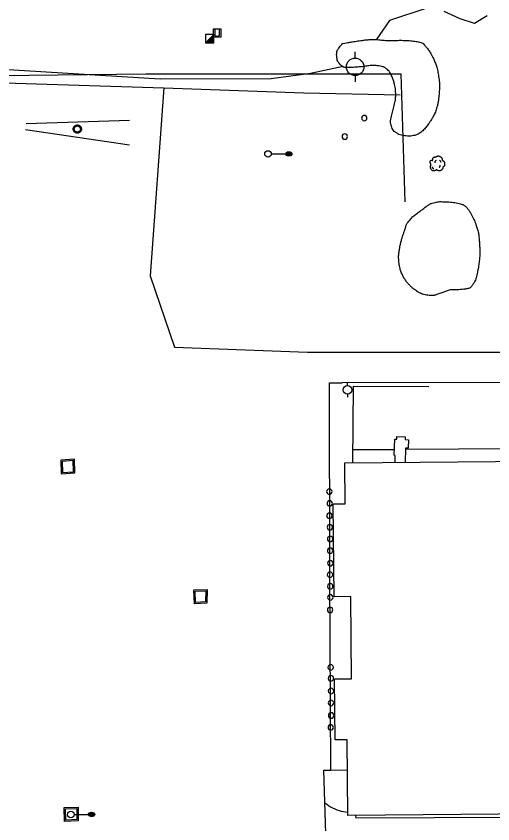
# Model space of a CAD drawing. Extents: x 2145380 to 2157287, y 139568 to 149130.
# Drawn here: x 2151063.6 to 2151281.9, y 146988.5 to 147358.5 of the extents above; entities that cross this region are included whole.
import ezdxf

# ---------------------------------------------------------------- set-up
doc = ezdxf.new("R2010")
doc.units = 0
for name, color, linetype in [('TOPO_Asphalt', 7, 'Continuous'), ('TOPO_Building', 7, 'Continuous'), ('TOPO_Concrete', 7, 'Continuous'), ('TOPO_Curb Back', 7, 'Continuous'), ('TOPO_Dirt Grav', 7, 'Continuous'), ('TOPO_Fence', 7, 'Continuous'), ('TOPO_Light Pole', 7, 'Continuous'), ('TOPO_Misc', 7, 'Continuous'), ('TOPO_Misc Line', 7, 'Continuous'), ('TOPO_Power Pole', 7, 'Continuous'), ('TOPO_Sidewalk', 7, 'Continuous'), ('TOPO_Sign', 7, 'Continuous'), ('TOPO_Tree', 7, 'Continuous'), ('TOPO_Tree Line', 7, 'Continuous')]:
    doc.layers.add(name, color=color, linetype=linetype)

# ---------------------------------------------------------------- blocks, each defined once
blk = doc.blocks.new('LP')
at = {"layer": 'TOPO_Light Pole'}
blk.add_line((3.81, 0), (20.32, 0), dxfattribs=at)
for points in [[(20.32, 0), (27.94, 0)], [(20.32, 0), (23.5, 0)], [(20.83, 1.27), (27.43, 1.27)], [(20.83, 1.27), (23.5, 1.27)], [(23.71, 1.27), (27.43, 1.27)], [(23.71, 0), (27.94, 0)], [(20.83, -1.27), (27.43, -1.27)], [(20.83, -1.27), (23.5, -1.27)], [(23.71, -1.27), (27.43, -1.27)]]:
    blk.add_lwpolyline(points, dxfattribs=at)
blk.add_circle((0, 0), 3.81, dxfattribs=at)
blk.add_ellipse((24.13, 0), major_axis=(3.81, 0), ratio=0.666667, dxfattribs=at)
blk = doc.blocks.new('POST')
at = {"layer": 'TOPO_Misc'}
for start, end in [(89.99996, 180.00004), (179.99996, 270.00004), (359.99996, 90.00004), (269.99996, 0.00004)]:
    blk.add_arc((-0.01, 0.03), 3.16, start, end, dxfattribs=at)
blk = doc.blocks.new('POWPOL')
at = {"layer": 'TOPO_Power Pole'}
for p, q in [((0, 10.16), (0, 17.34)), ((0, -10.16), (0, -17.34))]:
    blk.add_line(p, q, dxfattribs=at)
blk.add_circle((0, 0), 10.16, dxfattribs=at)
blk = doc.blocks.new('TREE')
at = {"layer": 'TOPO_Tree'}
for points in [[(-3.5, 17.6), (-3.1, 18.3), (-2.6, 18.8), (-1.9, 19.2), (-1, 19.7), (-0.2, 20), (0.7, 20.2), (1.6, 20.5), (2.5, 20.8), (3.4, 20.8), (4.1, 20.7), (4.8, 20.5), (5.5, 20.2), (6.4, 19.9), (7.3, 19.7), (8.2, 19.2), (9.4, 18.4), (10, 17.2), (10.8, 16), (11.2, 15.3), (11.6, 14.6), (11.9, 13.9), (12.2, 13.1), (11.4, 12), (11.9, 11.2), (12, 11), (12.2, 10.9), (12.4, 10.7), (12.9, 10.4), (13.5, 10), (14, 9.7), (14.7, 9.2), (15.4, 8.7), (16.1, 8.1), (16.7, 7.5), (16.9, 6.7), (17.1, 6), (17.6, 4.4), (17.7, 2.8), (17.7, 1.2), (17.7, -0.2), (17.8, -2.2), (16.6, -3), (15.5, -3.8), (14.3, -4.6), (13.2, -5.3)], [(-14.1, -0.4), (-14.2, 0.5), (-14.4, 1.4), (-14.6, 2.3), (-14.8, 3.2), (-15.5, 4), (-15.7, 4.9), (-15.8, 5.6), (-15.7, 6.3), (-15.7, 7), (-15.6, 7.9), (-15.7, 8.8), (-15.1, 9.7), (-14.6, 10.4), (-13.8, 10.5), (-13, 10.7), (-12.2, 11), (-11.1, 10), (-10.4, 10.7), (-9.4, 11.7), (-10.3, 13.3), (-9.8, 14.4), (-9.6, 15.1), (-9.3, 15.9), (-8.8, 16.5), (-8.2, 17.3), (-7.5, 17.7), (-6.7, 18.1), (-6.1, 18.4), (-5.6, 18.6), (-5.1, 18.7), (-4.5, 18.7), (-4, 18.5), (-3.5, 18.1)], [(13.2, -5.3), (13.3, -5.8), (13.4, -6.3), (13.4, -6.7), (13.8, -8.5), (12.2, -10), (10.8, -11.5), (10, -12.3), (9.1, -12.8), (8.2, -13.1), (6, -13.8), (3.3, -13.6), (1.3, -13.1), (0.5, -12.9), (-0.1, -11.4), (-0.8, -11.5), (-2, -11.6), (-3.3, -12.8), (-4.5, -13.1), (-6.1, -13.5), (-7.8, -14), (-9.3, -13.6), (-11.4, -13.1), (-12.8, -11.4), (-14.1, -9.4), (-15.3, -7.3), (-15.6, -5.1), (-15.1, -3), (-14.9, -1.9), (-13.9, -0.8), (-13.5, 0.1)], [(-4.2, 5.1), (-4.5, 6.1), (-4.3, 7.2), (-3.8, 8.2), (-3.3, 9.3), (-2.7, 10.3), (-1.6, 11)], [(5.9, 11.2), (6.5, 10.7), (7, 10.2), (7.4, 9.5), (7.9, 8.6), (8.3, 7.6), (8.5, 6.6)], [(-11.4, -4.5), (-11.5, -5.4), (-11, -6.3), (-10.1, -7.2), (-9.3, -8), (-8.5, -8.3), (-7.7, -8.1)], [(4.8, -6.3), (5.7, -5.7), (6.3, -4.9), (6.8, -3.9), (7.4, -2.8), (7.6, -1.7), (7.5, -0.6)]]:
    blk.add_open_spline(points, degree=3, dxfattribs=at)

msp = doc.modelspace()

# ---------------------------------------------------------------- linework, layer by layer
at = {"layer": 'TOPO_Asphalt'}
for points in [[(2151006.27, 147237.11), (2151019.8, 147232.28), (2151035.84, 147229.14), (2151037.81, 147239.34), (2151029.86, 147246.74), (2151028.95, 147251.58), (2151029.27, 147289.66), (2151033.95, 147328.73), (2151131.17, 147325.61), (2151125.04, 147239.45), (2151136.04, 147206.84), (2151196.95, 147204.51), (2151373.38, 147204.54), (2151373.14, 147190.75), (2151212.92, 147190.43)], [(2151007.26, 147202.82), (2151013.49, 147201.75), (2151017.45, 147197.83), (2151027.14, 147194.06), (2151021.54, 147178.62), (2151018.56, 147143.46), (2151017.95, 147105.88), (2151017.5, 147049.29), (2151018.15, 146997.6), (2151018.94, 146975.35), (2151019.5, 146964.7), (2151020.14, 146953.42), (2151064.26, 146954.67), (2151108.27, 146957.52), (2151135.16, 146961.32), (2151160.31, 146967.35), (2151181.02, 146973.11), (2151201.45, 146974.43), (2151205.64, 146974.31), (2151204.56, 147013.05), (2151207.69, 147013.1), (2151207.24, 147102.83)], [(2151207.24, 147102.72), (2151207.16, 147190.43), (2151212.92, 147190.43)]]:
    msp.add_lwpolyline(points, dxfattribs=at)
at = {"layer": 'TOPO_Building'}
msp.add_lwpolyline([(2151388.01, 146993.79), (2151215.54, 146992.26), (2151215.23, 147026.94), (2151209.62, 147026.89), (2151209.37, 147054.84), (2151217.15, 147054.91), (2151216.81, 147092.6), (2151209.18, 147092.53), (2151208.81, 147135.07), (2151214.28, 147135.12), (2151214.11, 147153.86), (2151386.58, 147155.39)], close=True, dxfattribs=at)
at = {"layer": 'TOPO_Concrete'}
for p, q in [((2151236.81, 147159.87), (2151217.9, 147159.74)), ((2151385.75, 147160.96), (2151241.79, 147159.91))]:
    msp.add_line(p, q, dxfattribs=at)
at = {"layer": 'TOPO_Curb Back'}
for points in [[(2151090.36, 147155.55), (2151084.02, 147155), (2151084.23, 147148.82), (2151090.5, 147149.22), (2151090.36, 147155.55)], [(2151089.77, 147154.9), (2151084.64, 147154.45), (2151084.81, 147149.46), (2151089.89, 147149.78), (2151089.77, 147154.9)], [(2151145.01, 147095.65), (2151151.06, 147095.83), (2151150.95, 147089.52), (2151145.22, 147089.28), (2151145.01, 147095.65)], [(2151145.63, 147095.07), (2151150.44, 147095.22), (2151150.36, 147090.1), (2151145.8, 147089.9), (2151145.63, 147095.07)], [(2151085.63, 146995.93), (2151091.99, 146996.15), (2151092.07, 146989.87), (2151085.81, 146989.53), (2151085.63, 146995.93)], [(2151086.25, 146995.35), (2151091.4, 146995.53), (2151091.46, 146990.44), (2151086.39, 146990.17), (2151086.25, 146995.35)]]:
    msp.add_lwpolyline(points, dxfattribs=at)
at = {"layer": 'TOPO_Dirt Grav'}
for points in [[(2151131.17, 147325.61), (2151195.38, 147323.39), (2151239.48, 147322.41)], [(2151212.48, 146994.2), (2151215.53, 146993.76)]]:
    msp.add_lwpolyline(points, dxfattribs=at)
msp.add_arc((2151217.97, 147013.8), 20.36, 230.3386, 254.3494, dxfattribs=at)
at = {"layer": 'TOPO_Fence'}
for points in [[(2151012.75, 147243.46), (2151029.07, 147330.94), (2151122.95, 147332.14), (2151239.7, 147332.08), (2151241.6, 147273.48)], [(2151217.76, 147153.89), (2151218.02, 147189.01), (2151252.56, 147188.8)]]:
    msp.add_lwpolyline(points, dxfattribs=at)
at = {"layer": 'TOPO_Misc'}
for p, q in [((2151154.59, 147352.26), (2151154.59, 147349.85)), ((2151156.66, 147349.86), (2151156.66, 147352.27)), ((2151150.37, 147346.32), (2151154.11, 147350.07)), ((2151152.21, 147348.16), (2151154.11, 147348.16)), ((2151152.39, 147348.35), (2151154.11, 147348.35)), ((2151152.58, 147348.54), (2151154.11, 147348.54)), ((2151152.77, 147348.72), (2151154.11, 147348.72)), ((2151152.96, 147348.91), (2151154.11, 147348.91)), ((2151153.14, 147349.09), (2151154.11, 147349.09)), ((2151153.33, 147349.28), (2151154.11, 147349.28)), ((2151153.52, 147349.47), (2151154.11, 147349.47)), ((2151153.7, 147349.66), (2151154.11, 147349.66)), ((2151153.89, 147349.85), (2151154.11, 147349.85)), ((2151154.08, 147350.03), (2151154.11, 147350.03)), ((2151150.53, 147346.48), (2151154.11, 147346.48)), ((2151150.72, 147346.67), (2151154.11, 147346.67)), ((2151150.9, 147346.85), (2151154.11, 147346.85)), ((2151151.09, 147347.04), (2151154.11, 147347.04)), ((2151151.27, 147347.23), (2151154.11, 147347.23)), ((2151151.46, 147347.42), (2151154.11, 147347.42)), ((2151151.65, 147347.61), (2151154.11, 147347.61)), ((2151151.83, 147347.79), (2151154.11, 147347.79)), ((2151152.03, 147347.98), (2151154.11, 147347.98))]:
    msp.add_line(p, q, dxfattribs=at)
for points in [[(2151154, 147348.94), (2151154, 147352.71), (2151157.26, 147352.71), (2151157.26, 147348.94), (2151154, 147348.94)], [(2151154.11, 147346.32), (2151154.11, 147350.07), (2151150.36, 147350.06), (2151150.37, 147346.32), (2151154.11, 147346.32)]]:
    msp.add_lwpolyline(points, dxfattribs=at)
msp.add_arc((2151155.62, 147350.67), 1.32, 218.3412, 322.0625, dxfattribs=at)
at = {"layer": 'TOPO_Misc Line'}
msp.add_lwpolyline([(2151237.09, 147154.06), (2151237.17, 147157.28), (2151236.75, 147157.29), (2151236.93, 147164.72), (2151237.91, 147164.7), (2151237.94, 147165.89), (2151241.8, 147165.8), (2151241.77, 147164.47), (2151243.23, 147164.43), (2151243.14, 147160.55), (2151241.81, 147160.58), (2151241.67, 147154.1)], dxfattribs=at)
at = {"layer": 'TOPO_Power Pole'}
for points in [[(2151089.74, 147306.78), (2151089.75, 147306.92), (2151089.76, 147307.05), (2151089.79, 147307.17), (2151089.82, 147307.3), (2151089.86, 147307.43), (2151089.91, 147307.55), (2151089.97, 147307.67), (2151090.04, 147307.79), (2151090.12, 147307.9), (2151090.2, 147308), (2151090.28, 147308.1), (2151090.38, 147308.19), (2151090.48, 147308.27), (2151090.59, 147308.35), (2151090.71, 147308.42), (2151090.83, 147308.47), (2151090.94, 147308.53), (2151091.07, 147308.57), (2151091.2, 147308.61), (2151091.33, 147308.63), (2151091.46, 147308.65), (2151091.6, 147308.65), (2151091.72, 147308.65), (2151091.85, 147308.64), (2151091.98, 147308.62), (2151092.11, 147308.59), (2151092.24, 147308.55), (2151092.36, 147308.5), (2151092.48, 147308.45), (2151092.6, 147308.38), (2151092.71, 147308.31), (2151092.81, 147308.23), (2151092.91, 147308.14), (2151093, 147308.04), (2151093.09, 147307.94), (2151093.16, 147307.83), (2151093.24, 147307.72), (2151093.3, 147307.61), (2151093.35, 147307.48), (2151093.4, 147307.36), (2151093.43, 147307.23), (2151093.46, 147307.1), (2151093.48, 147306.97), (2151093.49, 147306.83), (2151093.49, 147306.71), (2151093.48, 147306.58), (2151093.46, 147306.45), (2151093.43, 147306.32), (2151093.39, 147306.19), (2151093.35, 147306.07), (2151093.29, 147305.95), (2151093.23, 147305.83), (2151093.16, 147305.72), (2151093.07, 147305.61), (2151092.99, 147305.51), (2151092.89, 147305.42), (2151092.8, 147305.33), (2151092.69, 147305.25), (2151092.58, 147305.18), (2151092.46, 147305.12), (2151092.34, 147305.06), (2151092.22, 147305.01), (2151092.09, 147304.97), (2151091.96, 147304.95), (2151091.83, 147304.92), (2151091.7, 147304.92), (2151091.57, 147304.92), (2151091.44, 147304.92), (2151091.31, 147304.94), (2151091.18, 147304.97), (2151091.06, 147305), (2151090.93, 147305.05), (2151090.81, 147305.1), (2151090.69, 147305.17), (2151090.58, 147305.23), (2151090.47, 147305.31), (2151090.36, 147305.39), (2151090.27, 147305.49), (2151090.18, 147305.58), (2151090.1, 147305.69), (2151090.03, 147305.8), (2151089.96, 147305.91), (2151089.91, 147306.04), (2151089.85, 147306.16), (2151089.81, 147306.29), (2151089.79, 147306.41), (2151089.76, 147306.54), (2151089.75, 147306.67), (2151089.74, 147306.78)], [(2151090.21, 147306.78), (2151090.22, 147306.89), (2151090.23, 147307.01), (2151090.26, 147307.12), (2151090.29, 147307.23), (2151090.33, 147307.34), (2151090.38, 147307.44), (2151090.44, 147307.54), (2151090.51, 147307.63), (2151090.58, 147307.72), (2151090.66, 147307.8), (2151090.75, 147307.88), (2151090.84, 147307.95), (2151090.94, 147308.01), (2151091.04, 147308.06), (2151091.14, 147308.1), (2151091.25, 147308.14), (2151091.37, 147308.16), (2151091.48, 147308.18), (2151091.6, 147308.18), (2151091.71, 147308.18), (2151091.81, 147308.17), (2151091.93, 147308.15), (2151092.04, 147308.12), (2151092.15, 147308.08), (2151092.26, 147308.04), (2151092.35, 147307.98), (2151092.45, 147307.91), (2151092.54, 147307.84), (2151092.62, 147307.77), (2151092.7, 147307.68), (2151092.77, 147307.58), (2151092.83, 147307.49), (2151092.88, 147307.38), (2151092.93, 147307.28), (2151092.96, 147307.17), (2151093, 147307.06), (2151093.01, 147306.95), (2151093.02, 147306.83), (2151093.02, 147306.72), (2151093.01, 147306.62), (2151092.99, 147306.5), (2151092.96, 147306.39), (2151092.92, 147306.28), (2151092.88, 147306.17), (2151092.83, 147306.07), (2151092.76, 147305.98), (2151092.7, 147305.88), (2151092.61, 147305.8), (2151092.53, 147305.72), (2151092.44, 147305.65), (2151092.34, 147305.59), (2151092.25, 147305.53), (2151092.14, 147305.48), (2151092.04, 147305.44), (2151091.92, 147305.42), (2151091.81, 147305.39), (2151091.69, 147305.38), (2151091.59, 147305.38), (2151091.47, 147305.39), (2151091.36, 147305.41), (2151091.24, 147305.43), (2151091.13, 147305.47), (2151091.03, 147305.51), (2151090.93, 147305.56), (2151090.83, 147305.63), (2151090.74, 147305.69), (2151090.65, 147305.77), (2151090.57, 147305.85), (2151090.5, 147305.94), (2151090.43, 147306.04), (2151090.38, 147306.13), (2151090.33, 147306.23), (2151090.28, 147306.34), (2151090.26, 147306.46), (2151090.23, 147306.57), (2151090.22, 147306.68), (2151090.21, 147306.78)]]:
    msp.add_lwpolyline(points, dxfattribs=at)
at = {"layer": 'TOPO_Sidewalk'}
msp.add_line((2151207.69, 147013.1), (2151215.35, 147013.16), dxfattribs=at)
msp.add_lwpolyline([(2151219.05, 146992.29), (2151219.13, 146991.26), (2151291.14, 146991.52), (2151391.42, 146992.45), (2151391.42, 146994.21)], dxfattribs=at)
at = {"layer": 'TOPO_Sign'}
for points in [[(2151115.51, 147310.75), (2151068.22, 147309.19)], [(2151067.9, 147306.55), (2151115.53, 147299.62)]]:
    msp.add_lwpolyline(points, dxfattribs=at)
at = {"layer": 'TOPO_Tree'}
for points in [[(2151114.09, 147728.5), (2151096.61, 147643.05), (2151073.7, 147542.28), (2151070.85, 147529.37), (2151057.96, 147478.24), (2151045.83, 147410.77), (2151041.64, 147384.87), (2151037.82, 147370.02), (2151027.6, 147360.69), (2151020.7, 147347.39), (2151018.66, 147337.94), (2151020.97, 147332.91), (2151028.43, 147333.2), (2151057.49, 147334.2), (2151129.61, 147329.84), (2151180.34, 147329.96), (2151198.41, 147332.35), (2151213.34, 147335.58)], [(2151252.17, 147362.38), (2151234.51, 147356.53), (2151228.48, 147347.67)], [(2151279.34, 147358.7), (2151273.42, 147355.06), (2151266.95, 147357.23), (2151259.57, 147360.6)]]:
    msp.add_lwpolyline(points, dxfattribs=at)
at = {"layer": 'TOPO_Tree Line'}
for points in [[(2151213.01, 147345.98), (2151212.49, 147345.31), (2151211.97, 147344.64), (2151211.46, 147343.97), (2151210.5, 147342.73), (2151210.3, 147340.87), (2151210.47, 147339.38), (2151210.59, 147338.36), (2151211.05, 147337.39), (2151211.88, 147336.47), (2151212.6, 147335.68), (2151213.33, 147335.09), (2151214.25, 147335.02), (2151215.52, 147334.92), (2151216.79, 147334.96), (2151218.05, 147335.04), (2151219.39, 147335.13), (2151220.73, 147335.22), (2151222.07, 147335.35), (2151223.05, 147335.44), (2151224.01, 147335.68), (2151224.98, 147335.8), (2151226.54, 147335.99), (2151228.13, 147335.9), (2151229.69, 147335.69), (2151231.13, 147335.49), (2151232.49, 147335.02), (2151233.67, 147333.98), (2151234.4, 147333.34), (2151234.82, 147332.62), (2151235.2, 147331.81), (2151235.57, 147331.03), (2151235.9, 147330.26), (2151236.18, 147329.44), (2151236.49, 147328.54), (2151236.77, 147327.64), (2151236.97, 147326.69), (2151237.27, 147325.24), (2151237.4, 147323.78), (2151237.39, 147322.33), (2151237.38, 147321.41), (2151237.35, 147320.49), (2151237.15, 147319.59), (2151236.85, 147318.26), (2151236.54, 147316.96), (2151236.23, 147315.65), (2151235.94, 147314.44), (2151235.64, 147313.22), (2151235.35, 147312.01), (2151235.01, 147310.58), (2151235.1, 147309.06), (2151235.6, 147307.62), (2151235.97, 147306.52), (2151236.71, 147305.7), (2151237.73, 147305.03), (2151238.9, 147304.26), (2151240.07, 147303.91), (2151241.33, 147303.73), (2151242.77, 147303.53), (2151244.27, 147303.52), (2151245.7, 147303.81), (2151246.52, 147303.98), (2151247.31, 147304.22), (2151248.04, 147304.69), (2151249.01, 147305.3), (2151249.81, 147305.98), (2151250.55, 147306.8), (2151251.22, 147307.54), (2151251.84, 147308.3), (2151252.41, 147309.11), (2151253.33, 147310.43), (2151254.18, 147311.76), (2151254.91, 147313.2), (2151255.38, 147314.11), (2151255.73, 147315.05), (2151256.02, 147316.03), (2151256.47, 147317.54), (2151256.85, 147319.06), (2151257.05, 147320.62), (2151257.23, 147322), (2151257.33, 147323.38), (2151257.4, 147324.76), (2151257.44, 147325.67), (2151257.48, 147326.57), (2151257.44, 147327.48), (2151257.37, 147328.81), (2151257.16, 147330.13), (2151256.95, 147331.45), (2151256.75, 147332.69), (2151256.53, 147333.91), (2151256.2, 147335.11), (2151255.94, 147336.08), (2151255.57, 147337), (2151255.18, 147337.93), (2151254.85, 147338.74), (2151254.48, 147339.51), (2151254.07, 147340.29), (2151253.25, 147341.87), (2151252.21, 147343.25), (2151251.06, 147344.66), (2151250.45, 147345.41), (2151249.79, 147346.14), (2151248.87, 147346.46), (2151247.81, 147346.83), (2151246.74, 147346.94), (2151245.65, 147347.05), (2151244.26, 147347.19), (2151242.87, 147347.35), (2151241.47, 147347.39), (2151238.96, 147347.46), (2151236.45, 147347.34), (2151233.94, 147347.39), (2151231.47, 147347.43), (2151228.99, 147347.83), (2151226.52, 147347.78), (2151224.76, 147347.74), (2151223.01, 147347.53), (2151221.27, 147347.29), (2151220.06, 147347.12), (2151218.86, 147346.96), (2151217.67, 147346.76), (2151216.11, 147346.5), (2151214.56, 147346.24), (2151213.01, 147345.98)], [(2151245.05, 147266.51), (2151244.39, 147265.71), (2151243.74, 147264.91), (2151243.08, 147264.11), (2151242.24, 147263.09), (2151241.96, 147261.7), (2151241.52, 147260.45), (2151241.06, 147259.15), (2151240.62, 147257.85), (2151240.22, 147256.53), (2151239.77, 147255), (2151239.43, 147253.46), (2151239.15, 147251.88), (2151238.81, 147250.04), (2151238.71, 147248.15), (2151238.81, 147246.3), (2151238.88, 147245.16), (2151239.11, 147244.03), (2151239.4, 147242.91), (2151239.63, 147242.03), (2151239.91, 147241.21), (2151240.28, 147240.39), (2151240.99, 147238.85), (2151241.87, 147237.46), (2151242.96, 147236.15), (2151243.87, 147235.04), (2151244.87, 147234.11), (2151246, 147233.23), (2151246.86, 147232.56), (2151247.73, 147232.03), (2151248.74, 147231.55), (2151249.8, 147231.05), (2151250.89, 147230.74), (2151252, 147230.64), (2151253.55, 147230.52), (2151255.22, 147230.56), (2151256.7, 147231.09), (2151257.61, 147231.4), (2151258.51, 147231.72), (2151259.41, 147232.04), (2151260.2, 147232.32), (2151260.99, 147232.6), (2151261.79, 147232.88), (2151262.99, 147233.29), (2151264.32, 147233.02), (2151265.58, 147233.12), (2151267.08, 147233.24), (2151268.57, 147233.33), (2151270.06, 147233.62), (2151271.5, 147233.91), (2151272.58, 147235.19), (2151273.32, 147236.53), (2151273.9, 147237.6), (2151274.28, 147238.67), (2151274.52, 147239.81), (2151274.83, 147241.26), (2151275.14, 147242.7), (2151275.35, 147244.16), (2151275.51, 147245.21), (2151275.66, 147246.26), (2151275.75, 147247.32), (2151275.85, 147248.57), (2151275.9, 147249.82), (2151275.88, 147251.07), (2151275.87, 147252.03), (2151275.83, 147252.98), (2151275.78, 147253.94), (2151275.72, 147255.04), (2151275.64, 147256.15), (2151275.51, 147257.25), (2151275.29, 147259.25), (2151274.78, 147261.2), (2151274.1, 147263.12), (2151273.69, 147264.3), (2151273.15, 147265.39), (2151272.61, 147266.51), (2151272.03, 147267.71), (2151271.42, 147268.84), (2151270.61, 147269.94), (2151269.71, 147271.15), (2151268.49, 147272.07), (2151267.07, 147272.51), (2151265.78, 147272.92), (2151264.48, 147273.11), (2151263.16, 147273.23), (2151261.7, 147273.37), (2151260.23, 147273.47), (2151258.77, 147273.5), (2151257.66, 147273.52), (2151256.55, 147273.46), (2151255.45, 147273.2), (2151254.1, 147272.88), (2151252.83, 147272.33), (2151251.73, 147271.52), (2151250.21, 147270.4), (2151248.7, 147269.28), (2151247.2, 147268.14), (2151246.48, 147267.59), (2151245.77, 147267.05), (2151245.05, 147266.51), (2151245.05, 147266.51)]]:
    msp.add_open_spline(points, degree=3, dxfattribs=at)

# ---------------------------------------------------------------- block references
at = {"layer": 'TOPO_Light Pole', "xscale": 0.39370000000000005, "yscale": 0.3937000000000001}
for p in [(2151178.93, 147295.36), (2151088.68, 146992.78)]:
    msp.add_blockref('LP', p, dxfattribs=at)
at = {"layer": 'TOPO_Misc', "xscale": 0.39370000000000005, "yscale": 0.3937000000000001}
for p in [(2151223.01, 147311.8), (2151214.09, 147303.34), (2151207, 147140.65), (2151207.19, 147135.22), (2151207.06, 147129.58), (2151207.27, 147124.35), (2151207.39, 147118.98), (2151207.36, 147113.58), (2151207.47, 147107.84), (2151207.3, 147102.6), (2151207.41, 147097.25), (2151207.47, 147092.2), (2151207.36, 147086.47), (2151207.62, 147060.14), (2151207.73, 147055.1), (2151207.79, 147049.31), (2151207.79, 147043.83), (2151207.82, 147038.08), (2151207.65, 147032.6)]:
    msp.add_blockref('POST', p, dxfattribs=at)
at = {"layer": 'TOPO_Power Pole'}
for p, xscale, yscale in [((2151218.81, 147335.27), 0.39370000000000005, 0.3937000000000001), ((2151215.35, 147187.3), 0.19685000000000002, 0.19685000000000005)]:
    msp.add_blockref('POWPOL', p, dxfattribs=dict(at, xscale=xscale, yscale=yscale))
at = {"layer": 'TOPO_Tree', "xscale": 0.19685000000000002, "yscale": 0.19685000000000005}
msp.add_blockref('TREE', (2151256.32, 147290.35), dxfattribs=at)

doc.saveas('drawing.dxf')
